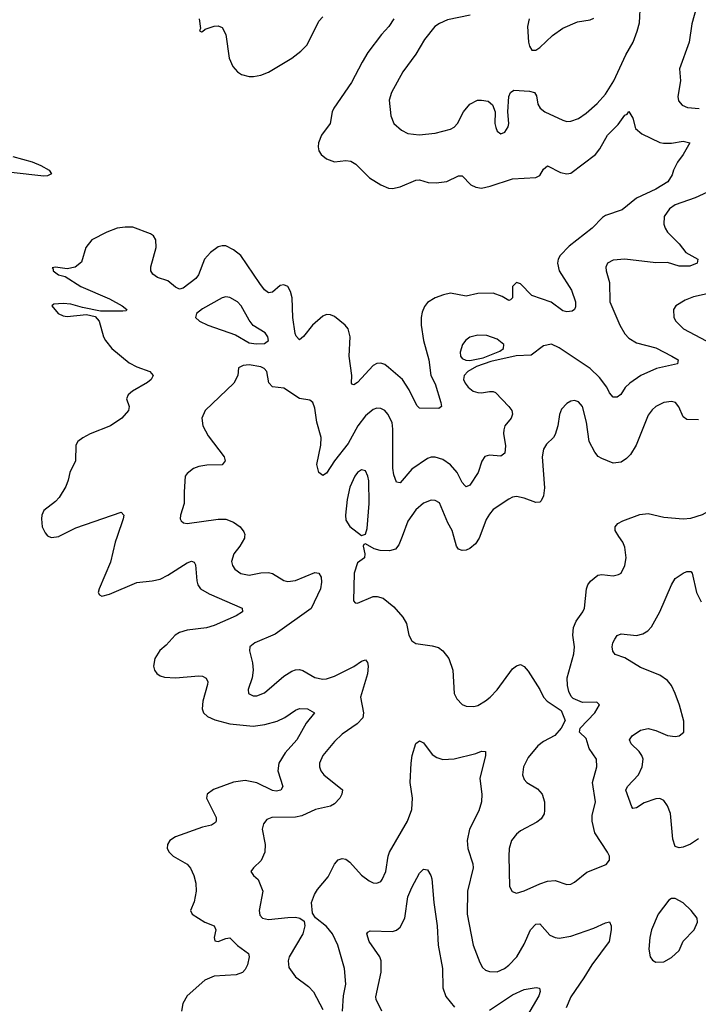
# Model space of a CAD drawing. Header units: inches. Extents: x 1834610 to 2027685, y 642842 to 774116.
# Tile 389 of 632: x 1994546 to 1998049, y 657586 to 662666. Entities that reach past the tile are written whole.
import ezdxf

# ---------------------------------------------------------------- set-up
doc = ezdxf.new("R2010")
doc.units = ezdxf.units.IN
doc.header["$MEASUREMENT"] = 0
doc.layers.add('B9695', color=7, linetype='Continuous')
doc.layers.add('B9696', color=7, linetype='Continuous')

msp = doc.modelspace()

# ---------------------------------------------------------------- linework, layer by layer
at = {"layer": 'B9695', "color": 5}
for points, elevation in [([(1994696.4, 660000), (1994710, 659994), (1994747.5, 660000)], 220), ([(1995049.2, 660000), (1995039, 659970), (1995013.8, 659866.2), (1994955.5, 659730), (1994950.8, 659710), (1994958, 659698), (1994970, 659690.8), (1995010, 659702), (1995150, 659762.4), (1995230, 659770.2), (1995270, 659779.7), (1995310, 659799.1), (1995410, 659863.6), (1995431.9, 659871.9), (1995446.9, 659866.9), (1995453.7, 659853.7), (1995459.7, 659770), (1995465.8, 659750), (1995479.6, 659730), (1995523.2, 659703.2), (1995694, 659630), (1995695.5, 659610), (1995663.8, 659590), (1995550, 659539.4), (1995510, 659527.2), (1995410, 659516.8), (1995370, 659504.8), (1995348.1, 659490), (1995301.8, 659438.2), (1995269.6, 659410.4), (1995243.5, 659370), (1995236.9, 659330), (1995241.3, 659310), (1995252.8, 659292.8), (1995270, 659279.6), (1995293.1, 659273.1), (1995350.2, 659270.2), (1995470, 659280.2), (1995490, 659279), (1995509, 659269), (1995516.5, 659250), (1995515.1, 659235.1), (1995491.1, 659150), (1995488.3, 659110), (1995494.9, 659090), (1995514.9, 659070), (1995552.5, 659052.5), (1995630, 659032.1), (1995750, 659021.3), (1995811.5, 659028.5), (1995873.9, 659046.1), (1995914.4, 659065.6), (1995970, 659103.6), (1995990, 659111.3), (1996031.3, 659110), (1996067.3, 659090), (1996023.9, 659036.1), (1995975.5, 658950), (1995916.3, 658883.7), (1995882.8, 658830), (1995878.6, 658790), (1995904.4, 658710), (1995893.4, 658690), (1995870, 658684.8), (1995850, 658689), (1995770, 658729), (1995710, 658740.2), (1995650, 658731.7), (1995545.4, 658694.6), (1995513, 658670), (1995510.4, 658650), (1995559.5, 658550), (1995560.4, 658530), (1995556.5, 658523.5), (1995536, 658510), (1995490, 658499.8), (1995350.5, 658450), (1995320.4, 658430), (1995308.4, 658410), (1995306.4, 658390), (1995317.1, 658370), (1995338, 658350), (1995410, 658308.4), (1995428.1, 658288.1), (1995445.3, 658250), (1995454.4, 658210), (1995456.5, 658170), (1995446.3, 658113.7), (1995427.3, 658070), (1995436, 658050), (1995500.7, 658010), (1995550.3, 657990), (1995557.6, 657970), (1995550.2, 657930), (1995552.3, 657912.3), (1995570, 657910.2), (1995610, 657925.4), (1995630, 657927.9), (1995670, 657888.8), (1995727.1, 657847.1), (1995730.2, 657830), (1995720.8, 657790), (1995710, 657765.1), (1995696.4, 657750), (1995662.7, 657737.3), (1995550, 657729.9), (1995500.9, 657710), (1995409.4, 657630), (1995387.8, 657590), (1995380.5, 657550)], 220), ([(1995706.9, 660000), (1995706.3, 659990), (1995682.3, 659950), (1995650.3, 659910), (1995639.6, 659870), (1995644.2, 659850), (1995655.8, 659830), (1995687.9, 659807.9), (1995730, 659800.2), (1995790, 659812), (1995830, 659814), (1995850, 659809.1), (1995910, 659772.4), (1995930, 659767.5), (1995970, 659772.8), (1996070, 659814.3), (1996090, 659810.4), (1996101.7, 659790), (1996103.2, 659763.2), (1996097.8, 659730), (1996050, 659627.1), (1995864.9, 659495.1), (1995759.1, 659450), (1995734.4, 659430), (1995731.7, 659410), (1995747, 659347), (1995750.2, 659309.8), (1995746.2, 659270), (1995724.9, 659210), (1995726, 659190), (1995750, 659176.4), (1995770, 659176.5), (1995810, 659192.9), (1995910, 659278.2), (1995950, 659304.5), (1995970, 659312), (1995990, 659312.9), (1996007.8, 659307.8), (1996070, 659271), (1996110, 659264), (1996130, 659265.4), (1996170, 659278.4), (1996271.3, 659328.7), (1996310, 659356.5), (1996330, 659362.4), (1996341.3, 659350), (1996345.3, 659330), (1996341.8, 659290), (1996305.2, 659170), (1996320.3, 659090), (1996317.1, 659062.9), (1996287.9, 659032.1), (1996210, 658979.7), (1996170, 658941.5), (1996110.2, 658870), (1996092.6, 658830), (1996092.8, 658810), (1996100.3, 658790), (1996115.3, 658770), (1996212.1, 658692.1), (1996208.3, 658670), (1996198, 658650), (1996170, 658619.5), (1996150, 658607.8), (1996073.4, 658590), (1996001.4, 658558.6), (1995970, 658550.6), (1995846.8, 658550), (1995821.1, 658538.9), (1995803.4, 658516.6), (1995797.8, 658490), (1995812.7, 658410), (1995811.8, 658370), (1995791.8, 658328.2), (1995752, 658290), (1995739.3, 658270), (1995752.7, 658250), (1995776.4, 658230), (1995801.6, 658170), (1995782.3, 658070), (1995785, 658045), (1995799.3, 658030), (1995830, 658022.3), (1995930, 658034.2), (1995970, 658034.3), (1995991, 658030), (1996013.8, 658013.8), (1996017.6, 657990), (1996006.7, 657950), (1995937.4, 657830), (1995932, 657810), (1995935.8, 657775.8), (1995970, 657728), (1996036.9, 657676.9), (1996061.6, 657650), (1996110, 657558.8)], 240), ([(1996519.6, 660000), (1996503, 659957), (1996485.4, 659934.6), (1996454.5, 659925.5), (1996406.3, 659926.3), (1996375.5, 659935.5), (1996330, 659962), (1996322, 659958), (1996318, 659950), (1996327.3, 659910), (1996326, 659890), (1996290, 659863.7), (1996271.6, 659810), (1996268.2, 659668.2), (1996276.9, 659656.9), (1996290, 659654.8), (1996370, 659688.9), (1996390.3, 659690.3), (1996421.8, 659681.8), (1996476.7, 659636.7), (1996522.9, 659582.9), (1996541.6, 659550), (1996553.7, 659490), (1996570, 659461.3), (1996590, 659447.8), (1996675.6, 659435.6), (1996706.7, 659426.7), (1996730.2, 659410.2), (1996760.3, 659370), (1996782, 659310), (1996787.8, 659190), (1996801.7, 659161.7), (1996830, 659132), (1996850, 659123.1), (1996890, 659122.3), (1996910, 659127.6), (1996950, 659151.7), (1996974, 659170), (1997010, 659208.7), (1997090, 659316.3), (1997110, 659332.7), (1997130, 659339.3), (1997150, 659328), (1997170, 659303.8), (1997230.4, 659210), (1997250, 659171), (1997267.7, 659150), (1997341, 659101), (1997362, 659050), (1997340.7, 659010), (1997307.2, 658972.8), (1997250, 658942.4), (1997221, 658919), (1997170, 658858.4), (1997146.3, 658810), (1997141.7, 658770), (1997150, 658745.5), (1997163.8, 658730), (1997218.1, 658698.1), (1997242.8, 658670), (1997254.5, 658630), (1997254.9, 658585.1), (1997252.3, 658567.7), (1997237.5, 658542.5), (1997214.9, 658525.1), (1997130, 658481.1), (1997110, 658464.2), (1997083.6, 658430), (1997072.6, 658390), (1997070.2, 658350.2), (1997073.8, 658193.8), (1997087.1, 658167.1), (1997110, 658158.4), (1997150, 658170.3), (1997230, 658207.7), (1997270, 658221), (1997310, 658223.9), (1997370, 658204.2), (1997390, 658205.3), (1997410, 658214.9), (1997472.9, 658267.1), (1997572.7, 658307.3), (1997589.4, 658330), (1997589.5, 658350), (1997580.7, 658370), (1997515.3, 658470), (1997500.3, 658530), (1997501, 658559), (1997517.7, 658630), (1997502.5, 658730), (1997525.1, 658810), (1997523.1, 658850), (1997484.6, 658904.6), (1997470, 658957), (1997435.3, 658990), (1997439, 659010), (1997515.1, 659090), (1997539, 659130), (1997524, 659144), (1997450, 659142.9), (1997403.3, 659163.3), (1997393.1, 659173.1), (1997379.6, 659199.6), (1997372.8, 659230), (1997372.4, 659270), (1997406.7, 659393.3), (1997409.8, 659430), (1997400.2, 659490), (1997405.2, 659530), (1997418.1, 659561.9), (1997453.1, 659610), (1997461.4, 659630), (1997470.7, 659730), (1997477.6, 659750), (1997492, 659768), (1997530, 659799.5), (1997550, 659802.8), (1997610, 659797), (1997637.4, 659802.6), (1997650, 659810.7), (1997669.6, 659850), (1997675.4, 659890), (1997670, 659944), (1997659.1, 659970), (1997639, 660000)], 260), ([(1996921.2, 660000), (1996917.5, 659990), (1996898, 659962), (1996870, 659938.2), (1996850, 659929), (1996830, 659926.2), (1996810, 659934), (1996800.3, 659950), (1996786.3, 660000)], 260), ([(1998050, 658439.2), (1998008.1, 658411.9), (1997970, 658395.8), (1997950, 658392.7), (1997930, 658400.5), (1997917.7, 658437.7), (1997904.8, 658570), (1997890, 658609.6), (1997870, 658637.7), (1997850, 658647.6), (1997830, 658646.3), (1997770, 658624.5), (1997730, 658598.8), (1997710, 658595.6), (1997704.7, 658604.7), (1997675, 658690), (1997683.5, 658710), (1997740.7, 658770), (1997758.9, 658810), (1997764.1, 658850), (1997757.4, 658870), (1997743.1, 658890), (1997702.2, 658930), (1997693.5, 658950), (1997699.6, 658960.4), (1997706.6, 658970), (1997750, 659000.7), (1997790, 659008.4), (1997830, 658998.5), (1997890, 658972.9), (1997930, 658968), (1997949.7, 658970.3), (1997973.6, 658990), (1997973.1, 659046.9), (1997950.8, 659129.2), (1997928.5, 659190), (1997910.5, 659230), (1997890, 659256.8), (1997850, 659284.1), (1997750, 659323.1), (1997670, 659372.4), (1997619.5, 659390), (1997607.9, 659407.9), (1997604.7, 659430), (1997606.9, 659450), (1997616.9, 659470), (1997630, 659488), (1997650, 659496.5), (1997730, 659488.2), (1997763.1, 659496.9), (1997787.6, 659512.4), (1997807.1, 659532.9), (1997850, 659610.4), (1997910, 659750.6), (1997930, 659782), (1997970, 659810.7), (1997990, 659819.1), (1998010, 659818.8), (1998017.3, 659810), (1998039, 659710), (1998062.6, 659662.6)], 240), ([(1996211.6, 657550), (1996217.4, 657630), (1996229.7, 657690), (1996221.7, 657770), (1996187.4, 657890), (1996159.7, 657950), (1996130, 657986.6), (1996072.4, 658032.4), (1996056.6, 658056.6), (1996052.8, 658110), (1996068, 658152), (1996082.9, 658177.1), (1996137.2, 658242.8), (1996170.8, 658309.2), (1996190, 658330.4), (1996210, 658337.6), (1996230, 658334), (1996250, 658319.5), (1996310, 658252.4), (1996350, 658223), (1996370, 658213), (1996390, 658210.5), (1996410, 658219.1), (1996417.6, 658230), (1996435.1, 658270), (1996447.7, 658350), (1996454.8, 658370), (1996547.3, 658530), (1996570.6, 658590), (1996573.3, 658650), (1996561.8, 658730), (1996565.9, 658830), (1996571.6, 658870), (1996590, 658930.4), (1996610, 658944.9), (1996630, 658934.9), (1996675.2, 658875.2), (1996698.5, 658858.5), (1996730, 658849), (1996788.7, 658851.3), (1996900.6, 658879.4), (1996930, 658891.8), (1996950, 658890.8), (1996950.3, 658870), (1996920.2, 658750), (1996931.5, 658670), (1996929.4, 658630), (1996915.8, 658584.2), (1996867.5, 658490), (1996855.9, 658430), (1996858.2, 658390), (1996884.7, 658310), (1996885.8, 658290), (1996856.5, 658170), (1996854.7, 658050), (1996887.1, 657890), (1996921.3, 657801.3), (1996935.5, 657775.5), (1996950, 657762), (1996970, 657754.6), (1997010, 657752.8), (1997049, 657771), (1997070, 657786.9), (1997111.6, 657830), (1997150, 657896.5), (1997183.2, 657970), (1997210, 657998.9), (1997230, 658001.3), (1997283, 657943), (1997309.4, 657929.4), (1997330, 657927.5), (1997390, 657937.5), (1997510, 657977.8), (1997570, 658006.7), (1997590, 658010.4), (1997599.5, 657990), (1997599.6, 657970), (1997587.8, 657910), (1997498.6, 657790), (1997458, 657722), (1997390, 657623.7), (1997366.6, 657566.6)], 240), ([(1996415.2, 657550), (1996385, 657610), (1996384.1, 657624.1), (1996410.8, 657750.8), (1996411.6, 657810), (1996404.1, 657830), (1996349.8, 657910), (1996338.4, 657950), (1996342.3, 657957.7), (1996355.3, 657964.7), (1996470, 657960.7), (1996491.5, 657968.5), (1996510, 657983.7), (1996534, 658030), (1996550, 658139.3), (1996570, 658188.2), (1996610, 658262.8), (1996630, 658282.8), (1996650, 658278.8), (1996667.7, 658250), (1996672.3, 658232.3), (1996683.2, 658110), (1996700.2, 657990), (1996706, 657890), (1996728.6, 657770), (1996730.2, 657670), (1996746.2, 657626.2), (1996790.1, 657570.1)], 220), ([(1996970, 657555.3), (1997090, 657635), (1997150, 657662), (1997211.6, 657671.6), (1997228.1, 657668.1), (1997232.4, 657652.4), (1997225.3, 657630), (1997166.2, 657530)], 220)]:
    msp.add_lwpolyline(points, dxfattribs=dict(at, elevation=elevation))
at = {"layer": 'B9695', "color": 5, "elevation": 260}
msp.add_lwpolyline([(1997910, 658132.3), (1997896.4, 658123.6), (1997841.1, 658050), (1997807.4, 657970), (1997798.7, 657930), (1997792.7, 657870), (1997800.7, 657830), (1997813, 657813), (1997830, 657802.8), (1997870, 657804.4), (1997910, 657826.4), (1997950, 657863), (1997970, 657910.5), (1998028.1, 657970), (1998045.1, 658010), (1998042, 658030), (1998011.2, 658070), (1997970, 658109.6), (1997930, 658132)], close=True, dxfattribs=at)
at = {"layer": 'B9696', "color": 5}
for points, elevation in [([(1996870.4, 662690), (1996754.7, 662665.3), (1996713.2, 662646.8), (1996688.7, 662630), (1996635.5, 662564.5), (1996590, 662487.8), (1996523.7, 662396.3), (1996465.7, 662290), (1996453.7, 662250), (1996461.1, 662170), (1996477.1, 662130), (1996515.9, 662095.9), (1996550, 662077.8), (1996608.4, 662071.6), (1996690, 662080.3), (1996770, 662101.7), (1996788.7, 662111.3), (1996806, 662130), (1996837.2, 662190), (1996869.9, 662230.1), (1996909.3, 662250), (1996930, 662251.3), (1996964.7, 662244.7), (1996986.8, 662226.8), (1996999.6, 662190), (1996998.5, 662130), (1997002.8, 662110), (1997010, 662090.7), (1997030, 662077.1), (1997050, 662085.5), (1997066.3, 662113.7), (1997070.7, 662130), (1997065.7, 662190), (1997071.2, 662270), (1997078.4, 662290), (1997096.9, 662303.1), (1997176.7, 662296.7), (1997202.8, 662290), (1997212.6, 662272.6), (1997221.1, 662230), (1997232.4, 662210), (1997256.3, 662190), (1997350, 662147), (1997370, 662141.1), (1997390, 662141.7), (1997430, 662156.9), (1997470, 662183.1), (1997527.1, 662232.9), (1997570, 662280.9), (1997612.3, 662350), (1997674.9, 662485.1), (1997712.4, 662550), (1997733.8, 662606.2), (1997745.3, 662650), (1997751.1, 662750)], 240), ([(1995472.8, 662670), (1995478.8, 662621.2), (1995474, 662610), (1995483.6, 662603.6), (1995490, 662604.7), (1995503.7, 662616.3), (1995550, 662631.8), (1995570, 662633.7), (1995590, 662626), (1995610.2, 662590.2), (1995626.8, 662466.8), (1995645.2, 662425.2), (1995670, 662397), (1995690, 662383.1), (1995730, 662372.9), (1995753, 662373), (1995790, 662379.7), (1995830, 662395.5), (1995950, 662467.1), (1995996.9, 662503.1), (1996030, 662537), (1996090, 662657.8), (1996110, 662680.3)], 220), ([(1998039.1, 662730), (1998016, 662644), (1998000.7, 662550), (1997952, 662412), (1997957.5, 662350), (1997943.2, 662270), (1997947.1, 662247.1), (1997964.8, 662224.8), (1997993.1, 662213.1), (1998052.3, 662207.7)], 240), ([(1996477, 662670), (1996450.3, 662630), (1996413.4, 662590), (1996343.5, 662496.5), (1996312.7, 662447.3), (1996257.9, 662342.1), (1996166.4, 662210), (1996158.8, 662190), (1996148.9, 662130), (1996104.4, 662070), (1996087.6, 662030), (1996086, 662010), (1996090.3, 661990), (1996101.3, 661970), (1996130, 661947.2), (1996170, 661933.1), (1996230, 661939.5), (1996255.6, 661935.6), (1996280, 661920), (1996352, 661850), (1996410, 661813.4), (1996450, 661797.2), (1996470, 661794.2), (1996510, 661803.5), (1996590, 661837.8), (1996610, 661839.1), (1996653.6, 661826.4), (1996696.3, 661823.7), (1996750, 661831.7), (1996810, 661860.4), (1996830, 661860.5), (1996874, 661814), (1996900.9, 661800.9), (1996930, 661796.5), (1996973.7, 661806.3), (1997090, 661845.3), (1997210, 661851.8), (1997230, 661862.4), (1997250, 661894.8), (1997270, 661912.4), (1997338, 661878), (1997370, 661870.3), (1997390, 661874), (1997518.3, 661970), (1997540.6, 661999.4), (1997580.4, 662070), (1997635.3, 662124.7), (1997670, 662173.4), (1997682, 662178), (1997690, 662192), (1997710, 662158), (1997724.9, 662104.9), (1997756.5, 662076.5), (1997850, 662033), (1997868.5, 662028.5), (1997910, 662028.7), (1997970, 662038.7), (1998004.7, 662030), (1997971, 661970), (1997941, 661930), (1997921, 661890), (1997914.4, 661865.6), (1997891, 661830), (1997830, 661791.5), (1997730, 661745.1), (1997655.8, 661684.2), (1997570, 661655.1), (1997554.6, 661645.4), (1997500.3, 661590), (1997382.8, 661497.2), (1997335.5, 661450), (1997324.7, 661430), (1997322.2, 661410), (1997331, 661370), (1997393.5, 661270), (1997414.4, 661210), (1997415.3, 661184.7), (1997409, 661171), (1997397.5, 661162.5), (1997370, 661158), (1997350, 661163.5), (1997289.1, 661209.1), (1997190, 661243.1), (1997130, 661303.5), (1997110, 661309.6), (1997090.3, 661289.7), (1997088.9, 661231.1), (1997079.7, 661220.3), (1997070, 661216.9), (1997036.9, 661236.9), (1996990, 661254.4), (1996910, 661253.1), (1996850, 661239.3), (1996770, 661254.3), (1996733.7, 661246.3), (1996690.8, 661230), (1996650, 661207.3), (1996634.8, 661185.2), (1996623.4, 661156.6), (1996618, 661130), (1996617.8, 661090), (1996630.2, 661010), (1996658.4, 660910), (1996667.3, 660830), (1996690, 660787.7), (1996720.4, 660690), (1996722.8, 660670), (1996710, 660659.3), (1996610, 660660.9), (1996595.4, 660675.4), (1996556.5, 660756.5), (1996521.3, 660810), (1996450, 660872), (1996430, 660886.6), (1996410, 660894.2), (1996390, 660892.7), (1996370, 660881.6), (1996290, 660793.3), (1996270, 660782), (1996264.2, 660784.2), (1996259.3, 660790), (1996260.9, 660830), (1996246, 660930), (1996250.9, 661030), (1996240.4, 661070), (1996226, 661090), (1996170, 661134), (1996150, 661143.1), (1996130, 661144.7), (1996110, 661136), (1996057.8, 661090), (1996010, 661031.5), (1995990, 661014), (1995972.2, 661032.2), (1995967.3, 661047.3), (1995954.9, 661130), (1995951.4, 661231.4), (1995944.2, 661264.2), (1995930, 661289.5), (1995910, 661298), (1995890, 661294), (1995850, 661259.7), (1995830, 661256.8), (1995810, 661272), (1995784.8, 661304.8), (1995686.4, 661450), (1995650, 661478.9), (1995610, 661498.2), (1995590, 661499.8), (1995570, 661493.3), (1995530, 661465.1), (1995499.2, 661430), (1995469.3, 661350), (1995455.2, 661330), (1995390, 661280.3), (1995370, 661276.1), (1995350, 661286), (1995310, 661318.4), (1995256.4, 661336.4), (1995232.4, 661352.4), (1995223.1, 661370), (1995221.8, 661390), (1995250.8, 661490), (1995248.3, 661530), (1995236.3, 661550), (1995221.3, 661561.3), (1995130, 661594.7), (1995090, 661596.2), (1995048.4, 661590), (1994994.9, 661570), (1994918.3, 661530), (1994887.9, 661490), (1994864.6, 661415.4), (1994831.4, 661388.6), (1994790, 661380.5), (1994730.7, 661389.3), (1994714, 661386), (1994719.1, 661379.1), (1994718, 661370), (1994746, 661350), (1994780.2, 661340.2), (1994861.5, 661290), (1995010, 661225.3), (1995074.6, 661190), (1995099.5, 661170), (1995095.6, 661164.4), (1995078.8, 661161.2), (1994962, 661162), (1994870, 661180.4), (1994810, 661198.5), (1994770, 661202), (1994721.3, 661198.7), (1994710.8, 661190), (1994743.8, 661150), (1994770, 661137.4), (1994790, 661133.8), (1994890, 661145.3), (1994934.9, 661134.9), (1994955.3, 661110), (1994979, 661030), (1994989, 661010), (1995021.7, 660970), (1995110, 660895.3), (1995150, 660874), (1995217.3, 660850), (1995235.5, 660830), (1995224.9, 660810), (1995205.4, 660794.6), (1995127.7, 660750), (1995104.9, 660730), (1995097.3, 660710), (1995110.6, 660670), (1995106.8, 660650), (1995073, 660610), (1995014, 660570), (1994910, 660528.5), (1994871.1, 660508.9), (1994845.5, 660490), (1994835.8, 660470), (1994833, 660390), (1994804.9, 660330), (1994796.5, 660290), (1994783.5, 660256.5), (1994750, 660200.7), (1994730, 660179.6), (1994670, 660132.7), (1994660.5, 660110), (1994658, 660090), (1994662, 660050), (1994677.5, 660017.5), (1994690, 660002.8), (1994696.4, 660000)], 220), ([(1997174.9, 662670), (1997167.4, 662630), (1997171.8, 662550), (1997177, 662530), (1997190, 662508.8), (1997210, 662508.9), (1997230, 662522.6), (1997296.4, 662583.6), (1997350, 662622.3), (1997425.3, 662654.7), (1997490, 662664.9), (1997510, 662674.4)], 260), ([(1994510, 661959.5), (1994610, 661932), (1994654.1, 661914.1), (1994698, 661890), (1994710.4, 661870), (1994690, 661860.5), (1994670, 661858.9), (1994502, 661878)], 180), ([(1998250, 661846.5), (1998032.8, 661747.2), (1997930, 661710.9), (1997899.8, 661690), (1997872.8, 661650), (1997870.1, 661610.1), (1997876.8, 661590), (1997890.2, 661570), (1997950.2, 661510), (1997984.5, 661464.5), (1998045.5, 661430), (1998042, 661410), (1998005.5, 661394.5), (1997950, 661394.2), (1997890, 661413.7), (1997830, 661410.6), (1997670, 661429.7), (1997610, 661425.6), (1997580.7, 661410), (1997570.5, 661389.5), (1997572.2, 661370), (1997590.2, 661310), (1997591.4, 661210), (1997643.5, 661090), (1997670, 661044.9), (1997690, 661022.6), (1997730, 660998.9), (1997830, 660973.6), (1997912.7, 660930), (1997945.5, 660910), (1997940.7, 660890), (1997833.3, 660866.7), (1997751.8, 660830), (1997694.9, 660790), (1997671.9, 660768.1), (1997647.9, 660732.1), (1997630, 660717.6), (1997610, 660718.4), (1997590, 660741.3), (1997576, 660770), (1997539.2, 660819.2), (1997490, 660865.7), (1997330, 660973.1), (1997290, 660991.2), (1997250, 660982.6), (1997185.7, 660934.3), (1997108.6, 660931.4), (1996977, 660903), (1996902.9, 660877.1), (1996858.8, 660850), (1996840.6, 660830), (1996836.8, 660810), (1996845, 660790), (1996860.8, 660770), (1996887.2, 660750), (1996910, 660742.2), (1996930, 660740.9), (1996970, 660747.8), (1996990, 660747.6), (1997001.7, 660741.7), (1997071.3, 660670), (1997086.7, 660650), (1997090.3, 660630), (1997082.6, 660610), (1997050.3, 660570), (1997044.5, 660550), (1997043.5, 660530), (1997053.1, 660466.9), (1997050, 660429.4), (1997030, 660413), (1996970, 660418.3), (1996947.4, 660412.6), (1996931.5, 660388.5), (1996912.8, 660330), (1996870, 660264.7), (1996850, 660255.1), (1996842.7, 660262.7), (1996830, 660277.6), (1996804.1, 660330), (1996770, 660369.8), (1996730, 660396.8), (1996690, 660407.9), (1996670, 660407.8), (1996650, 660401.4), (1996570, 660346.3), (1996510, 660276.9), (1996490, 660279.6), (1996477.4, 660317.4), (1996472.1, 660352.1), (1996472.3, 660552.3), (1996467.9, 660587.9), (1996446.2, 660630), (1996430, 660649.7), (1996410, 660659.7), (1996390, 660661), (1996370, 660654.2), (1996330, 660622.7), (1996291, 660570), (1996240.7, 660479.3), (1996171.5, 660390), (1996130, 660326.6), (1996110, 660314.7), (1996089.9, 660329.9), (1996079.8, 660370), (1996099.9, 660470), (1996102.2, 660510), (1996080.2, 660590), (1996070, 660661.2), (1996058.9, 660690), (1996043.1, 660703.1), (1995990, 660711.1), (1995910, 660765.1), (1995850, 660771.3), (1995831.8, 660791.8), (1995820.7, 660850), (1995806.8, 660866.8), (1995790, 660874.2), (1995730, 660885.6), (1995698.6, 660881.4), (1995674.9, 660870), (1995671.8, 660830), (1995650.3, 660790), (1995503.7, 660650), (1995485.7, 660610), (1995491.8, 660570), (1995519.1, 660519.1), (1995600.8, 660410), (1995605.7, 660390), (1995590, 660369.8), (1995512.5, 660367.5), (1995470, 660360.5), (1995442.8, 660350), (1995410, 660324), (1995400.7, 660310), (1995394, 660230), (1995395.3, 660170), (1995375.5, 660110), (1995374, 660090), (1995379.8, 660079.8), (1995390.5, 660070.5), (1995410, 660067.2), (1995570, 660089.3), (1995609.3, 660089.3), (1995650, 660073.2), (1995683.1, 660050), (1995703, 660023), (1995707.6, 660010), (1995706.9, 660000)], 240), ([(1998110, 661254), (1998024.6, 661235.4), (1997980.6, 661219.4), (1997933, 661190), (1997920.5, 661170), (1997922, 661130), (1997931.8, 661110), (1997971.7, 661070), (1998090, 661009.2)], 260), ([(1998050, 660601.8), (1997990, 660603.5), (1997970, 660616.9), (1997948.7, 660668.7), (1997930.7, 660690.7), (1997910, 660695.8), (1997870, 660691.1), (1997830, 660669.7), (1997810, 660652.8), (1997790, 660625.1), (1997728.2, 660470), (1997698.2, 660421.8), (1997678.3, 660401.7), (1997650, 660383.5), (1997610, 660378.2), (1997550, 660401), (1997532.4, 660412.4), (1997513.8, 660433.8), (1997485.6, 660490), (1997471.9, 660590), (1997450, 660669.3), (1997430, 660693.6), (1997410, 660700.7), (1997390, 660698), (1997370, 660686), (1997342.9, 660657.1), (1997331.7, 660628.3), (1997323.6, 660570), (1997310, 660526), (1997300.4, 660510), (1997265, 660475), (1997248.9, 660450), (1997241.8, 660410), (1997255.3, 660250), (1997250, 660209.2), (1997237.5, 660182.5), (1997230, 660176.8), (1997210, 660174.8), (1997150, 660197.8), (1997110, 660205.6), (1997090, 660202.2), (1997070, 660191.1), (1996990, 660138), (1996970, 660114), (1996953.6, 660086.4), (1996921.2, 660000)], 260), ([(1996786.3, 660000), (1996778, 660030), (1996756.3, 660070), (1996713, 660173), (1996690, 660185.7), (1996670, 660186), (1996630, 660172.1), (1996590, 660136.4), (1996550, 660079.1), (1996519.6, 660000)], 260), ([(1997639, 660000), (1997618.9, 660030), (1997619.7, 660050), (1997633.4, 660066.6), (1997659.3, 660080.7), (1997747.2, 660112.8), (1997790, 660118.5), (1997870, 660098.7), (1997970, 660090.4), (1998010, 660093.7), (1998070, 660112), (1998169.3, 660170), (1998190, 660174.6), (1998250, 660168.8), (1998295.3, 660155.3), (1998310, 660146.4), (1998323.7, 660130), (1998332.3, 660110), (1998336.7, 660056.7), (1998331.3, 660000)], 260), ([(1994747.5, 660000), (1994750, 660000.4), (1994836.3, 660043.7), (1995070, 660125.5), (1995082.4, 660110), (1995079.6, 660090), (1995049.2, 660000)], 220)]:
    msp.add_lwpolyline(points, dxfattribs=dict(at, elevation=elevation))
for points, elevation in [([(1995610, 661235.4), (1995590, 661231.2), (1995490, 661173.5), (1995458.7, 661150), (1995452.9, 661130), (1995474.6, 661110), (1995517.6, 661090), (1995659, 661039), (1995730, 660998.8), (1995766.6, 660993.4), (1995810, 660995.3), (1995829.7, 661010), (1995826.6, 661030), (1995813, 661050), (1995750, 661088.5), (1995730, 661115.4), (1995688.5, 661190), (1995669.6, 661210), (1995630, 661232.4)], 240), ([(1996910, 661038.7), (1996870, 661028.4), (1996847.8, 661012.2), (1996831.6, 660990), (1996819.7, 660950), (1996821.2, 660930), (1996830, 660918.3), (1996848.9, 660908.9), (1996870, 660907.6), (1996938.6, 660921.4), (1997024.6, 660955.4), (1997043.5, 660970), (1997044.7, 660990), (1997010, 661017.7), (1996957.2, 661037.2)], 240), ([(1996310, 660342.9), (1996290, 660329.6), (1996274.9, 660310), (1996250, 660254.5), (1996235.6, 660190), (1996227.1, 660110), (1996230, 660084), (1996250, 660050.5), (1996310, 660004.7), (1996330, 660011), (1996340.1, 660039.9), (1996349.8, 660170), (1996347.1, 660287.1), (1996342.6, 660310), (1996330, 660338)], 260)]:
    msp.add_lwpolyline(points, close=True, dxfattribs=dict(at, elevation=elevation))

doc.saveas('drawing.dxf')
